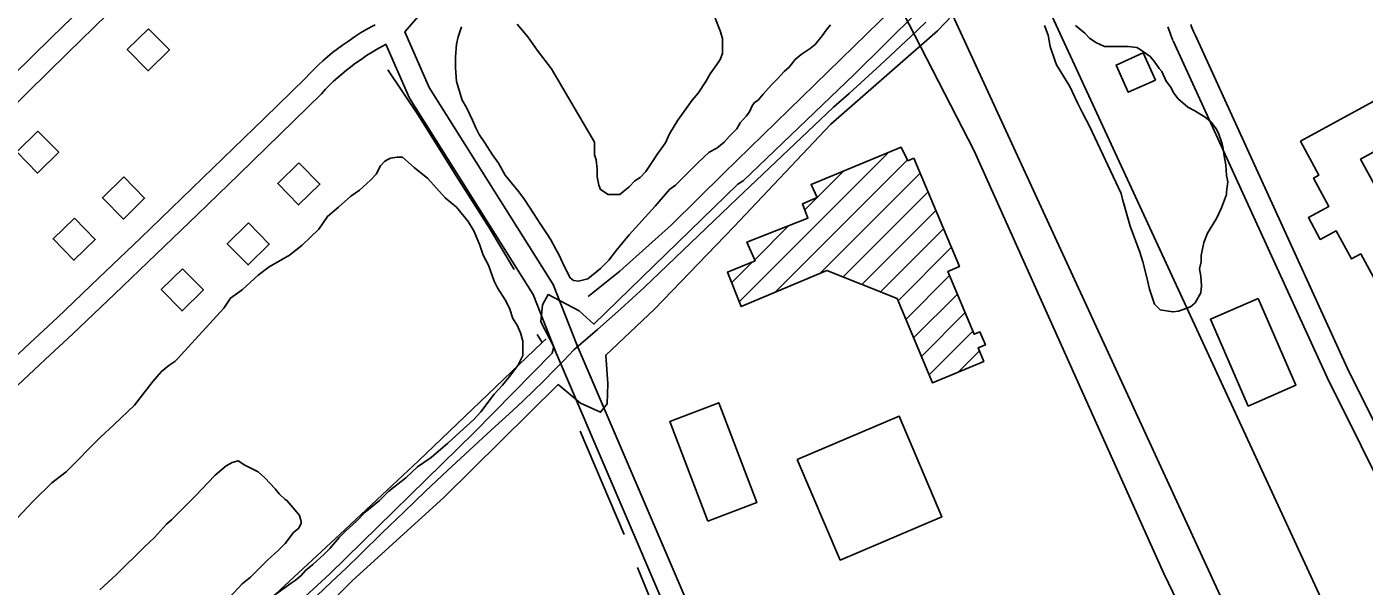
# Model space of a CAD drawing. Extents: x 3568792 to 3606828, y 529143 to 554785.
# Drawn here: x 3582938 to 3584735, y 535934 to 536686 of the extents above; entities that cross this region are included whole.
import ezdxf

# ---------------------------------------------------------------- set-up
doc = ezdxf.new("R2010")
doc.units = 0
for name, color, linetype in [('V-BLDG-OTLN', 7, 'Continuous'), ('V-LEVE-TOET', 7, 'Continuous'), ('V-ROAD-CNTR', 7, 'Continuous'), ('V-SITE-VEGE', 7, 'Continuous'), ('V-TOPO-SHOR', 7, 'Continuous'), ('V-UTIL-LINE', 7, 'Continuous')]:
    doc.layers.add(name, color=color, linetype=linetype)

msp = doc.modelspace()

# ---------------------------------------------------------------- linework, layer by layer
at = {"layer": 'V-BLDG-OTLN'}
for p, q in [((3583895.3, 536316.4), (3584096.1, 536517.2)), ((3583943.5, 536329.3), (3584121.3, 536507.1)), ((3583999.8, 536456.3), (3584035.7, 536492.2)), ((3584004.6, 536355), (3584138.4, 536488.9)), ((3583983.3, 536439.8), (3583999.6, 536456)), ((3584034.7, 536349.7), (3584148.9, 536463.9)), ((3584059.9, 536339.7), (3584159.3, 536439)), ((3583916.1, 536372.5), (3583962, 536418.5)), ((3584085.2, 536329.6), (3584169.8, 536414.1)), ((3584108.6, 536317.6), (3584180.2, 536389.2)), ((3583885.1, 536341.6), (3583913.7, 536370.2)), ((3584189.1, 536362.8), (3584190.7, 536364.3)), ((3584119.1, 536292.7), (3584177.9, 536351.6)), ((3584129.5, 536267.8), (3584188.4, 536326.6)), ((3584140, 536242.9), (3584198.8, 536301.7)), ((3584150.4, 536218), (3584209.3, 536276.8)), ((3584189.9, 536222.1), (3584218, 536250.2))]:
    msp.add_line(p, q, dxfattribs=at)
for points in [[(3583101.6, 536683), (3583073, 536655), (3583101, 536626.5), (3583129.6, 536654.4)], [(3584454.4, 536613.9), (3584438.1, 536650.4), (3584401.6, 536634.1), (3584417.9, 536597.6)], [(3584785.2, 536407), (3584730.1, 536508), (3584780.5, 536535.5), (3584752, 536587.7), (3584649.4, 536531.8), (3584674.2, 536486.3), (3584666.9, 536482.3), (3584687.6, 536444.3), (3584660, 536429.3), (3584675.9, 536400.1), (3584697.2, 536411.7), (3584717.9, 536373.8), (3584730.4, 536380.6), (3584755.9, 536333.7), (3584848.4, 536384.1), (3584824.3, 536428.3)], [(3582953, 536545.5), (3582924.5, 536517.5), (3582952.4, 536489), (3582981, 536517)], [(3584129.9, 536509.1), (3584191, 536363.6), (3584175.6, 536357.1), (3584211, 536272.7), (3584218.7, 536275.9), (3584226.1, 536258.4), (3584216.2, 536254.3), (3584223.8, 536236.3), (3584154.9, 536207.4), (3584107.4, 536320.7), (3584012.9, 536358.5), (3583897.8, 536310.1), (3583879.3, 536356), (3583916.6, 536371.4), (3583905.7, 536396.4), (3583987.6, 536428.5), (3583980.3, 536447.6), (3583999.9, 536456.2), (3583991.7, 536473.9), (3584112.7, 536524.1), (3584122, 536505.7)], [(3583303.8, 536502.9), (3583275.3, 536474.9), (3583303.3, 536446.3), (3583331.8, 536474.3)], [(3583068.4, 536483.9), (3583039.8, 536455.9), (3583067.8, 536427.3), (3583096.4, 536455.3)], [(3583002, 536428.6), (3582973.4, 536400.6), (3583001.4, 536372), (3583030, 536400)], [(3583235.9, 536422.3), (3583207.3, 536394.3), (3583235.3, 536365.7), (3583263.9, 536393.7)], [(3583147.4, 536360.6), (3583118.8, 536332.6), (3583146.8, 536304.1), (3583175.4, 536332.1)], [(3584579, 536176.3), (3584528.4, 536292.8), (3584592.3, 536320.5), (3584642.9, 536204.1)], [(3583853.2, 536021.7), (3583802.2, 536155.7), (3583867.7, 536180.6), (3583918.7, 536046.6)], [(3583973.2, 536104.6), (3584110, 536162.9), (3584167.6, 536027.7), (3584030.9, 535969.4)]]:
    msp.add_lwpolyline(points, close=True, dxfattribs=at)
at = {"layer": 'V-LEVE-TOET'}
for points in [[(3584342.7, 536973), (3584327.6, 536953), (3584350.3, 536911.5), (3584181.6, 536753.2), (3584176.3, 536747.1), (3584049.5, 536621.6), (3583900.5, 536478.9), (3583893.5, 536474.1), (3583700.1, 536286.4), (3583680, 536304.1), (3583638.5, 536326), (3583631.1, 536312), (3583628.5, 536289.3), (3583646.1, 536255.8), (3583644, 536247.1), (3583539, 536140.8), (3583345.4, 535951), (3583217, 535833.3), (3583109.1, 535734.5), (3582973.6, 535622.2), (3582951.1, 535608.5), (3582927.1, 535620.2)], [(3583289.5, 535856), (3583375.7, 535941.9), (3583498.2, 536053.5), (3583652.2, 536205.1), (3583681.9, 536180), (3583708.9, 536168), (3583718, 536179.2), (3583718.8, 536206), (3583716, 536244.6), (3583781.3, 536306.4), (3583888.2, 536416.8), (3584018.2, 536555), (3584161.8, 536679.9), (3584243.3, 536765.6)]]:
    msp.add_lwpolyline(points, dxfattribs=at)
at = {"layer": 'V-ROAD-CNTR'}
for points in [[(3583282.7, 536955.2), (3583279.2, 536953.7), (3583273.5, 536950.9), (3583267.9, 536947.8), (3583262.5, 536944.6), (3583257.2, 536941.1), (3583252.2, 536937.6), (3583245.1, 536932.4), (3583237.9, 536926.9), (3583230.8, 536921.3), (3583223.9, 536915.5), (3583217.2, 536909.5), (3583210.6, 536903.4), (3583204.1, 536897.1), (3583197.9, 536890.7), (3583191.7, 536884), (3583186.3, 536877.9), (3583132.8, 536826.9), (3583078.9, 536775.3), (3583025.2, 536723.4), (3582971.7, 536671.4), (3582918.4, 536619.2)], [(3583295.1, 536927.9), (3583291.9, 536926.5), (3583287.3, 536924.2), (3583282.8, 536921.8), (3583278.4, 536919.1), (3583274.1, 536916.3), (3583269.7, 536913.2), (3583262.9, 536908.3), (3583256.3, 536903.3), (3583249.9, 536898.1), (3583243.5, 536892.8), (3583237.3, 536887.3), (3583231.3, 536881.7), (3583225.4, 536875.9), (3583219.6, 536870), (3583214, 536863.9), (3583208, 536857.1), (3583153.5, 536805.2), (3583099.7, 536753.6), (3583046.1, 536701.9), (3582992.6, 536649.9), (3582939.4, 536597.8), (3582886.3, 536545.4)], [(3583493.7, 536734.3), (3583446, 536678.6)], [(3583406, 536688.2), (3583403.5, 536687), (3583395, 536682.2), (3583386.5, 536677.2), (3583378.2, 536671.9), (3583370.1, 536666.4), (3583362.2, 536660.8), (3583355.5, 536655.9), (3583348.8, 536650.8), (3583342.3, 536645.4), (3583335.9, 536639.9), (3583329.7, 536634.2), (3583323.6, 536628.3), (3583317.7, 536622.3), (3583312.4, 536616.5), (3583257.4, 536562.8), (3583202, 536509), (3583146.5, 536455.3), (3583090.9, 536401.8), (3583035.1, 536348.4), (3582979.3, 536295.2), (3582942.3, 536260.9), (3582905.4, 536226.3)], [(3583672.9, 536251.6), (3583688.9, 536265.2), (3583704.9, 536279), (3583720.7, 536292.9), (3583736.4, 536306.9), (3583752, 536321.1), (3583767.4, 536335.4), (3583892.4, 536454.9), (3584021.9, 536577.4), (3584043, 536596.1), (3584063.9, 536615), (3584084.7, 536634), (3584105.3, 536653.1), (3584125.8, 536672.4), (3584146.2, 536691.9)], [(3584478, 536667.3), (3584476.5, 536670.8), (3584475, 536674.5), (3584473.6, 536678.2), (3584472.3, 536681.9), (3584471.1, 536685.7)], [(3584505.6, 536679.1), (3584504.2, 536682.3), (3584503, 536685.3), (3584501.9, 536688.4)], [(3583943.7, 535635.3), (3583909.8, 535715.5), (3583677.5, 536257.6), (3583645.5, 536339.7), (3583478.7, 536603.8), (3583446, 536678.6)], [(3584478.4, 536666.5), (3584480.7, 536661.9), (3584685.1, 536214.5), (3584867.4, 535848.5)], [(3584505.2, 536680), (3584507.7, 536674.9), (3584712.2, 536227.4), (3584897.6, 535855.3), (3584898.2, 535848.6)], [(3583420.5, 536662), (3583417.8, 536660.6), (3583410, 536656.2), (3583402.2, 536651.6), (3583394.6, 536646.8), (3583387.2, 536641.8), (3583379.8, 536636.5), (3583373.5, 536631.9), (3583367.5, 536627.3), (3583361.6, 536622.5), (3583355.8, 536617.5), (3583350.2, 536612.3), (3583344.8, 536607.1), (3583339.4, 536601.6), (3583333.9, 536595.6), (3583278.3, 536541.3), (3583222.9, 536487.4), (3583167.4, 536433.7), (3583111.7, 536380.1), (3583055.9, 536326.7), (3582999.8, 536273.3), (3582962.7, 536238.9), (3582925.9, 536204.5)], [(3584202.3, 534986.2), (3583921.2, 535612.5), (3583882.2, 535703.7), (3583649.7, 536246.3), (3583618.6, 536326.1), (3583452.1, 536589.7), (3583420.5, 536662)], [(3583327.6, 535921.5), (3583347.4, 535940), (3583367, 535958.7), (3583386.4, 535977.5), (3583415.4, 536005.8), (3583444.5, 536033.9), (3583473.7, 536061.8), (3583503.2, 536089.6), (3583532.8, 536117.1), (3583562.6, 536144.5), (3583576.9, 536157.3), (3583591.1, 536170.3), (3583605.1, 536183.4), (3583619, 536196.7), (3583632.7, 536210.2), (3583646.3, 536223.8), (3583659.6, 536237.6), (3583672.9, 536251.6)]]:
    msp.add_lwpolyline(points, dxfattribs=at)
at = {"layer": 'V-SITE-VEGE'}
for points in [[(3583904.7, 536565.7), (3583896.7, 536556.6), (3583892.2, 536548.7), (3583882, 536538.5), (3583875.2, 536530.6), (3583865, 536522.7), (3583854.8, 536517), (3583840.1, 536503.4), (3583809.5, 536472.9), (3583801.6, 536467.2), (3583782.4, 536444.6), (3583768.8, 536429.8), (3583747.3, 536406.1), (3583730.3, 536385.7), (3583720.1, 536372.1), (3583708.8, 536360.8), (3583691.8, 536347.2), (3583679.3, 536343.8), (3583672.5, 536344.9), (3583668, 536348.3), (3583660.1, 536364.2), (3583653.3, 536378.9), (3583648.8, 536386.8), (3583642, 536399.3), (3583637.4, 536407.2), (3583627.3, 536421.9), (3583619.3, 536434.4), (3583606.9, 536453.6), (3583599, 536463.8), (3583588.8, 536476.3), (3583580.8, 536486.5), (3583571.8, 536502.3), (3583563.9, 536513.6), (3583553.7, 536529.5), (3583545.7, 536540.8), (3583541.2, 536549.9), (3583536.7, 536560.1), (3583528.8, 536577.1), (3583523.1, 536587.2), (3583518.6, 536602), (3583515.2, 536612.2), (3583514.1, 536630.3), (3583514.1, 536645), (3583515.2, 536662), (3583517.5, 536672.2), (3583522, 536685.7)], [(3583596.7, 536689.1), (3583611.4, 536672.2), (3583623.9, 536654), (3583643.1, 536629.1)], [(3583643.1, 536629.1), (3583700.9, 536530.6), (3583700.9, 536513.6), (3583703.1, 536506.8), (3583704.2, 536494.4), (3583704.2, 536484.2), (3583706.5, 536472.9), (3583708.8, 536467.2), (3583719, 536460.4), (3583734.8, 536460.4), (3583742.7, 536467.2), (3583747.3, 536470.6), (3583755.2, 536478.5), (3583762, 536483.1), (3583769.9, 536491), (3583774.4, 536497.8), (3583782.4, 536510.2), (3583784.6, 536513.6), (3583796, 536529.5), (3583801.6, 536541.9), (3583813, 536560), (3583820.9, 536571.4), (3583832.2, 536587.2), (3583840.1, 536596.3), (3583850.3, 536612.1), (3583856, 536622.3), (3583865, 536634.8), (3583869.6, 536641.5), (3583873, 536649.5), (3583873, 536669.9), (3583869.6, 536680), (3583862.8, 536697)], [(3584017.9, 536688), (3584012.2, 536681.2), (3584006.6, 536673.2), (3583997.5, 536661.9), (3583990.7, 536656.3), (3583978.3, 536648.3), (3583970.3, 536641.5), (3583962.4, 536631.3), (3583955.6, 536625.7), (3583946.6, 536615.5), (3583938.6, 536607.6), (3583927.3, 536595.1), (3583920.5, 536587.2), (3583916, 536583.8), (3583912.6, 536579.3), (3583909.2, 536571.3), (3583904.7, 536565.7)], [(3584347.2, 536687.3), (3584359.4, 536676.9), (3584366, 536670.3), (3584374.5, 536664.6), (3584385.8, 536658.9), (3584417.9, 536658.9), (3584429.3, 536657.9), (3584434, 536655), (3584447.2, 536645.6), (3584453.8, 536638), (3584459.4, 536629.5), (3584463.2, 536625.7), (3584468.9, 536612.5), (3584474.5, 536604.9), (3584479.2, 536596.4), (3584484.9, 536588.8), (3584498.1, 536577.5), (3584507.5, 536572.8), (3584522.6, 536563.3), (3584529.2, 536557.6), (3584536.7, 536548.2), (3584539.6, 536541.5), (3584543.3, 536531.1), (3584545.2, 536524.5), (3584547.1, 536509.4), (3584548.9, 536500), (3584549.9, 536485.8), (3584551.7, 536477.3), (3584549.8, 536464.1), (3584549.8, 536460.3), (3584543.2, 536442.4), (3584536.5, 536428.2), (3584524.2, 536408.4), (3584519.5, 536396.1), (3584515.7, 536378.2), (3584515.7, 536369.7), (3584513.7, 536360.3), (3584515.6, 536350.8), (3584516.5, 536337.6), (3584515.6, 536328.1), (3584508, 536314.9), (3584501.4, 536309.3), (3584485.3, 536303.6), (3584477.8, 536302.7), (3584460.8, 536305.6), (3584453.2, 536313.1), (3584446.6, 536333), (3584442.9, 536349.1), (3584437.3, 536369.8), (3584433.5, 536383.1), (3584420.4, 536418), (3584410, 536453.9), (3584408.2, 536461.5), (3584365.8, 536552.2), (3584356.4, 536570.2), (3584349.8, 536583.4), (3584339.5, 536605.2), (3584331, 536619.3), (3584321.6, 536634.5), (3584319.7, 536639.2), (3584313.1, 536659), (3584310.3, 536674.1), (3584305.6, 536687.4)], [(3582925.2, 536025.7), (3582946.7, 536048.4), (3582971.6, 536073.3), (3582990.9, 536088), (3583037.3, 536134.4), (3583055.4, 536151.4), (3583082.6, 536177.4), (3583107.5, 536209.1), (3583118.9, 536222.7), (3583129, 536230.6), (3583137, 536236.3), (3583140.4, 536239.7), (3583202.7, 536307.6), (3583211.7, 536321.2), (3583227.6, 536332.5), (3583249.1, 536351.8), (3583263.8, 536363.1), (3583291, 536378.9), (3583308, 536392.5), (3583330.6, 536414), (3583341.9, 536431), (3583356.7, 536443.5), (3583373.6, 536458.2), (3583385, 536466.1), (3583399.7, 536479.7), (3583407.6, 536487.6), (3583413.3, 536498.9), (3583418.9, 536504.6), (3583422.3, 536506.9), (3583426.9, 536509.1), (3583435.9, 536510.3), (3583442.7, 536510.3), (3583458.6, 536496.7), (3583476.7, 536482), (3583500.4, 536455.9), (3583515.2, 536443.5), (3583531, 536424.2), (3583538.9, 536411.7), (3583546.9, 536392.5), (3583551.4, 536378.9), (3583558.2, 536365.3), (3583566.1, 536343.8)], [(3583566.1, 536343.8), (3583570.6, 536334.8), (3583580.8, 536318.9), (3583586.5, 536307.6), (3583591, 536294), (3583596.7, 536284.9), (3583601.2, 536274.7), (3583604.6, 536263.4), (3583604.6, 536244.2), (3583597.8, 536230.6), (3583586.5, 536215.9), (3583577.4, 536204.5), (3583566.1, 536192.1), (3583548, 536168.3), (3583538.9, 536158.1), (3583519.7, 536141.1), (3583503.8, 536126.4), (3583481.2, 536107.2), (3583463, 536094.7), (3583447.2, 536080), (3583424.5, 536061.9), (3583412.1, 536049.5), (3583392.8, 536033.6), (3583381.5, 536022.3), (3583365.7, 536007.6), (3583357.7, 535999.6), (3583345.3, 535984.9), (3583337.3, 535977), (3583322.6, 535963.4), (3583312.4, 535955.5), (3583306.8, 535948.7), (3583298.8, 535941.9), (3583293.2, 535938.5), (3583269.4, 535921.5)], [(3583210.5, 535919.3), (3583227.5, 535937.4), (3583238.8, 535946.4), (3583261.5, 535969.1), (3583276.2, 535982.7), (3583285.3, 535991.7), (3583296.6, 536006.4), (3583303.4, 536012.1), (3583306.8, 536018.9), (3583306.8, 536021.2), (3583304.5, 536029.1), (3583301.1, 536033.6), (3583287.5, 536049.5), (3583285.3, 536050.6), (3583277.3, 536058.5), (3583271.7, 536065.3), (3583258.1, 536080), (3583249, 536088), (3583230.9, 536097), (3583221.9, 536102.7), (3583213.9, 536100.4), (3583206, 536095.9), (3583191.3, 536083.4), (3583181.1, 536073.3), (3583165.3, 536056.3), (3583151.7, 536042.7), (3583132.4, 536023.4), (3583125.6, 536017.8), (3583109.8, 535999.7), (3583096.2, 535987.2), (3583058.8, 535949.9), (3583036.2, 535929.5)]]:
    msp.add_lwpolyline(points, dxfattribs=at)
at = {"layer": 'V-TOPO-SHOR'}
for p, q in [((3583623.8, 536272.5), (3583630.4, 536261.6)), ((3583681.6, 536142.4), (3583740.5, 536004)), ((3583758.4, 535959.3), (3583796.3, 535867.9))]:
    msp.add_line(p, q, dxfattribs=at)
for points in [[(3584325.1, 536920.9), (3584084.2, 536693.3), (3583874.6, 536489.2), (3583804.4, 536419.6), (3583735, 536357.4), (3583692.2, 536323.4)], [(3583423.1, 536627.9), (3583464.2, 536566.3), (3583514.8, 536485.2), (3583559.6, 536415.2), (3583592.7, 536359.4)], [(3583635.7, 536266.7), (3583630.4, 536261.6), (3583464.2, 536102.9), (3583359, 536004.3), (3583197, 535853.8), (3583055, 535726.7), (3582984.3, 535658.3), (3582947.4, 535624.7)]]:
    msp.add_lwpolyline(points, dxfattribs=at)
at = {"layer": 'V-UTIL-LINE'}
for points in [[(3576104.5, 549614.5), (3575980.6, 549380.7), (3575975.6, 549330), (3575795.7, 548982.2), (3575847, 548939.3), (3577996.3, 547114.3), (3577969.6, 547146.5), (3578424.4, 546757.6), (3580608.2, 544894.2), (3580586.2, 544823.9), (3580566.4, 544763.8), (3580836, 544259.4), (3581735.4, 542392.7), (3581735.4, 542392), (3583243.9, 539198.6), (3583455.7, 538592.3), (3583631, 538180.4), (3585262.9, 534651)], [(3585128.3, 534649.8), (3583719.6, 537704.2), (3582542.5, 540395.5), (3580772.2, 544169.5), (3580472.7, 544757.3), (3580549.2, 544846), (3580609.1, 544913.1), (3580567.4, 544989.1), (3578476.1, 546727.5), (3578101.5, 547060.9), (3578033.8, 547070), (3577965.7, 547126.4), (3576392.6, 548421.7), (3576369.9, 548541.5), (3575884.2, 548880.3), (3575580.1, 549146.9), (3575181.4, 549483.6), (3575183.4, 549530.1)], [(3580613.7, 544136.9), (3580964.8, 543407.4), (3581516.1, 542211), (3581921.3, 541354.1), (3582238.9, 540665.3), (3582616.2, 539901), (3582941.5, 539167.7), (3583265.6, 538481.9), (3583288.7, 538443.2), (3583363.9, 538253.6), (3583745.1, 537485.2), (3584083.5, 536767.4), (3584210.8, 536519), (3584467.6, 535947.4)], [(3584466.2, 535950.6), (3585090.9, 534652.8)]]:
    msp.add_lwpolyline(points, dxfattribs=at)

doc.saveas('drawing.dxf')
